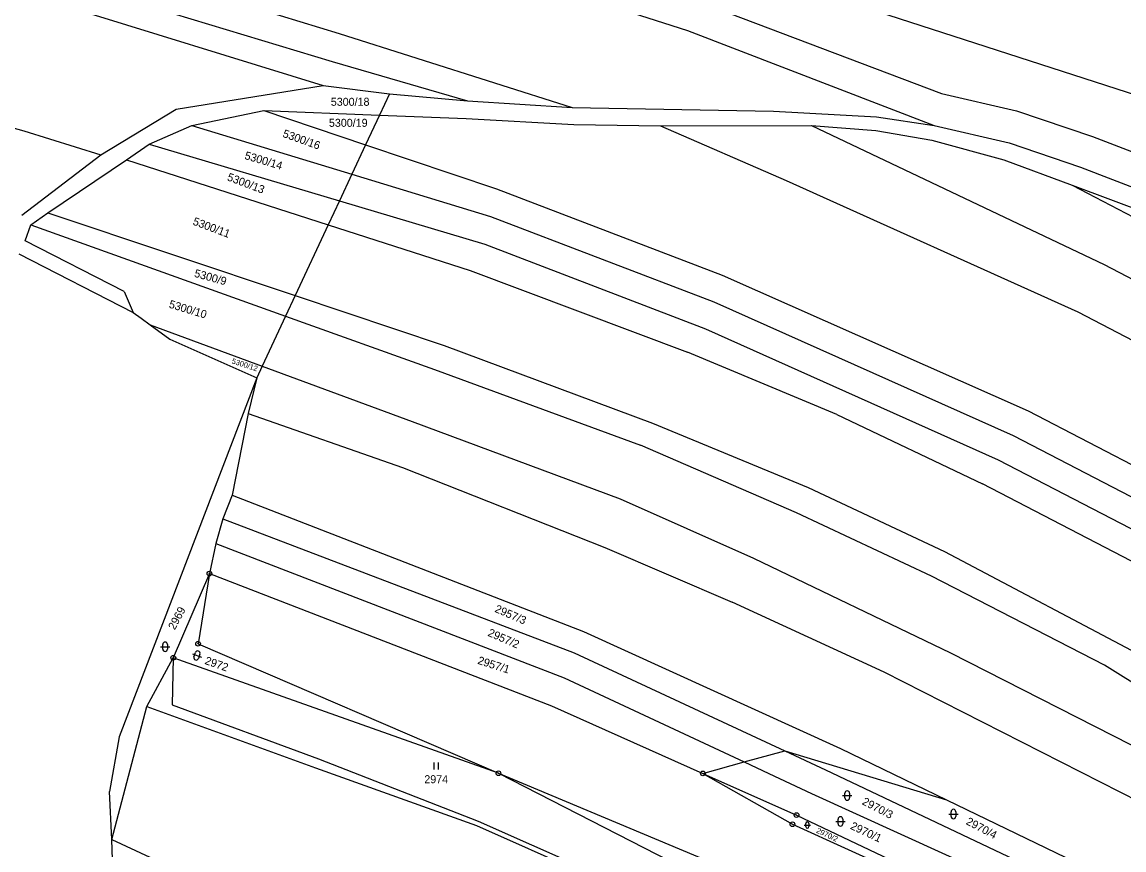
# Model space of a CAD drawing. Extents: x -593183 to -588034, y -1130415 to -1124994.
# Drawn here: x -592062.6 to -591828.4, y -1126670.9 to -1126494.9 of the extents above; entities that cross this region are included whole.
import ezdxf

# ---------------------------------------------------------------- set-up
doc = ezdxf.new("R2010")
doc.units = 0
for name, color, linetype in [('Vrstva 1', 7, 'Continuous'), ('Vrstva 13', 7, 'Continuous'), ('Vrstva 18', 7, 'Continuous'), ('Vrstva 24', 7, 'Continuous'), ('Vrstva 25', 7, 'Continuous')]:
    doc.layers.add(name, color=color, linetype=linetype)

msp = doc.modelspace()

# ---------------------------------------------------------------- linework, layer by layer
at = {"layer": 'Vrstva 1'}
for p, q in [((-592026.16, -1126445.46), (-591731.35, -1126541.08)), ((-592050.06, -1126480.51), (-591995.19, -1126497.28)), ((-591973.67, -1126479.8), (-591921.18, -1126496.67)), ((-592052.36, -1126486.38), (-591996.64, -1126503.29)), ((-592054.6, -1126491.07), (-591998.54, -1126508.38)), ((-591920.96, -1126489.67), (-591867.2, -1126510.03)), ((-591995.19, -1126497.28), (-591945.63, -1126513.06)), ((-591921.18, -1126496.67), (-591868.77, -1126516.84)), ((-592115.2, -1126503.45), (-592062.17, -1126517.99)), ((-591996.64, -1126503.29), (-591967.9, -1126511.65)), ((-592029.8, -1126513.38), (-591998.54, -1126508.38)), ((-591998.54, -1126508.38), (-591984.51, -1126510.15)), ((-591867.2, -1126510.03), (-591851.25, -1126513.71)), ((-591984.51, -1126510.15), (-591986.61, -1126514.64)), ((-591984.51, -1126510.15), (-591967.9, -1126511.65)), ((-591967.9, -1126511.65), (-591945.63, -1126513.06)), ((-592045.83, -1126523.09), (-592029.8, -1126513.38)), ((-592026.45, -1126516.86), (-592011.16, -1126513.69)), ((-592011.16, -1126513.69), (-591989.56, -1126520.95)), ((-592011.16, -1126513.69), (-591986.61, -1126514.64)), ((-591986.61, -1126514.64), (-591989.56, -1126520.95)), ((-591986.61, -1126514.64), (-591968.21, -1126515.36)), ((-591945.63, -1126513.06), (-591902.88, -1126513.8)), ((-591902.88, -1126513.8), (-591880.99, -1126515.01)), ((-591851.25, -1126513.71), (-591835.09, -1126519.18)), ((-592035.56, -1126520.82), (-592026.45, -1126516.86)), ((-592026.45, -1126516.86), (-591992.48, -1126527.21)), ((-591968.21, -1126515.36), (-591945.28, -1126516.62)), ((-591945.28, -1126516.62), (-591926.88, -1126516.94)), ((-591926.88, -1126516.94), (-591894.79, -1126516.84)), ((-591926.88, -1126516.94), (-591900.17, -1126528.53)), ((-591894.79, -1126516.84), (-591832.61, -1126546.43)), ((-591894.79, -1126516.84), (-591881.16, -1126517.94)), ((-591880.99, -1126515.01), (-591868.77, -1126516.84)), ((-591868.77, -1126516.84), (-591852.82, -1126520.52)), ((-592062.17, -1126517.99), (-592045.83, -1126523.09)), ((-591881.16, -1126517.94), (-591869.23, -1126520)), ((-591835.09, -1126519.18), (-591734.26, -1126558.46)), ((-592040.39, -1126524.16), (-592035.56, -1126520.82)), ((-592035.56, -1126520.82), (-591995.13, -1126532.88)), ((-591989.56, -1126520.95), (-591992.48, -1126527.21)), ((-591989.56, -1126520.95), (-591961.75, -1126530.29)), ((-591869.23, -1126520), (-591853.93, -1126524.15)), ((-591852.82, -1126520.52), (-591837.62, -1126525.71)), ((-592062.58, -1126535.9), (-592045.83, -1126523.09)), ((-592057.04, -1126535.41), (-592040.39, -1126524.16)), ((-592040.39, -1126524.16), (-591997.5, -1126537.96)), ((-591853.93, -1126524.15), (-591839.39, -1126529.55)), ((-591837.62, -1126525.71), (-591735.41, -1126565.35)), ((-591992.48, -1126527.21), (-591995.13, -1126532.88)), ((-591992.48, -1126527.21), (-591963, -1126536.19)), ((-591900.17, -1126528.53), (-591838.23, -1126556.5)), ((-591961.75, -1126530.29), (-591913.77, -1126548.67)), ((-591839.39, -1126529.55), (-591767.52, -1126567.29)), ((-591839.39, -1126529.55), (-591764.6, -1126557.47)), ((-591995.13, -1126532.88), (-591997.5, -1126537.96)), ((-591995.13, -1126532.88), (-591964.24, -1126542.09)), ((-592060.68, -1126538), (-592057.04, -1126535.41)), ((-592057.04, -1126535.41), (-592004.52, -1126552.98)), ((-592061.88, -1126541.38), (-592060.68, -1126538)), ((-592060.68, -1126538), (-592006.59, -1126557.39)), ((-591997.5, -1126537.96), (-592004.52, -1126552.98)), ((-591997.5, -1126537.96), (-591967.36, -1126547.66)), ((-591963, -1126536.19), (-591915.55, -1126554.37)), ((-592040.83, -1126552.16), (-592061.88, -1126541.38)), ((-591964.24, -1126542.09), (-591917.32, -1126560.06)), ((-591832.61, -1126546.43), (-591722.76, -1126603.56)), ((-591967.36, -1126547.66), (-591921.19, -1126565.05)), ((-591913.77, -1126548.67), (-591848.78, -1126577.51)), ((-592040.83, -1126552.16), (-592038.96, -1126556.58)), ((-592004.52, -1126552.98), (-592006.59, -1126557.39)), ((-592004.52, -1126552.98), (-591972.83, -1126563.59)), ((-591915.55, -1126554.37), (-591851.97, -1126582.73)), ((-591838.23, -1126556.5), (-591737.69, -1126608.75)), ((-592035.3, -1126559.25), (-592011.54, -1126568.01)), ((-592006.59, -1126557.39), (-592011.54, -1126568.01)), ((-592006.59, -1126557.39), (-591974.94, -1126568.74)), ((-591917.32, -1126560.06), (-591855.15, -1126587.95)), ((-591972.83, -1126563.59), (-591928.63, -1126580.11)), ((-591889.46, -1126578.27), (-591921.19, -1126565.05)), ((-592011.54, -1126568.01), (-592012.7, -1126570.48)), ((-592011.54, -1126568.01), (-591979.69, -1126579.75)), ((-592012.7, -1126570.48), (-592014.52, -1126578.11)), ((-591974.94, -1126568.74), (-591931.18, -1126584.83)), ((-591848.78, -1126577.51), (-591738.52, -1126634.99)), ((-592014.52, -1126578.11), (-592017.89, -1126595.46)), ((-592014.52, -1126578.11), (-591981.68, -1126589.57)), ((-591979.69, -1126579.75), (-591935.47, -1126596.2)), ((-591928.63, -1126580.11), (-591895.55, -1126593.84)), ((-591889.46, -1126578.27), (-591858.5, -1126593.05)), ((-591898.01, -1126599.19), (-591931.18, -1126584.83)), ((-591851.97, -1126582.73), (-591741.41, -1126640.16)), ((-591981.68, -1126589.57), (-591938.75, -1126606.56)), ((-591855.15, -1126587.95), (-591744.29, -1126645.33)), ((-591895.55, -1126593.84), (-591866.54, -1126607.43)), ((-591747.31, -1126650.69), (-591858.5, -1126593.05)), ((-592017.89, -1126595.46), (-592019.89, -1126600.46)), ((-592017.89, -1126595.46), (-591943.29, -1126624.43)), ((-591935.47, -1126596.2), (-591907.14, -1126608.81)), ((-592019.89, -1126600.46), (-592021.35, -1126605.71)), ((-592019.89, -1126600.46), (-591945.25, -1126628.93)), ((-591869.34, -1126612.62), (-591898.01, -1126599.19)), ((-592021.35, -1126605.71), (-592022.75, -1126612.12)), ((-592021.35, -1126605.71), (-591947.36, -1126634.26)), ((-591938.75, -1126606.56), (-591911.66, -1126618.15)), ((-591866.54, -1126607.43), (-591756.69, -1126665.58)), ((-591907.14, -1126608.81), (-591865.26, -1126628.96)), ((-592022.75, -1126612.12), (-592030.41, -1126629.99)), ((-592022.75, -1126612.12), (-592025.15, -1126627.01)), ((-592022.75, -1126612.12), (-591950.07, -1126640.23)), ((-591832.57, -1126631.56), (-591869.34, -1126612.62)), ((-591879.34, -1126633.07), (-591911.66, -1126618.15)), ((-591943.29, -1126624.43), (-591888.63, -1126649.31)), ((-592025.15, -1126627.01), (-591961.32, -1126654.55)), ((-591945.25, -1126628.93), (-591900.51, -1126649.76)), ((-591865.26, -1126628.96), (-591818.06, -1126653)), ((-592036.02, -1126640.39), (-592030.41, -1126629.99)), ((-592030.41, -1126629.99), (-592030.64, -1126640.03)), ((-591961.32, -1126654.55), (-592030.41, -1126629.99)), ((-591812.66, -1126644.03), (-591832.57, -1126631.56)), ((-591825.07, -1126660.72), (-591879.34, -1126633.07)), ((-591947.36, -1126634.26), (-591909.15, -1126652.15)), ((-592043.5, -1126668.65), (-592036.02, -1126640.39)), ((-592036.02, -1126640.39), (-592000.23, -1126653.38)), ((-592030.64, -1126640.03), (-591999.56, -1126651.5)), ((-591950.07, -1126640.23), (-591917.9, -1126654.57)), ((-591909.15, -1126652.15), (-591900.51, -1126649.76)), ((-591900.51, -1126649.76), (-591891.81, -1126653.81)), ((-591900.51, -1126649.76), (-591866.12, -1126660.19)), ((-591888.63, -1126649.31), (-591866.12, -1126660.19)), ((-591999.56, -1126651.5), (-591965.63, -1126664.73)), ((-591917.9, -1126654.57), (-591909.15, -1126652.15)), ((-591909.15, -1126652.15), (-591903.86, -1126654.63)), ((-592000.23, -1126653.38), (-591965.97, -1126665.67)), ((-591961.32, -1126654.55), (-591916.81, -1126673.13)), ((-591961.32, -1126654.55), (-591914.09, -1126678.7)), ((-591917.9, -1126654.57), (-591898.85, -1126665.37)), ((-591917.9, -1126654.57), (-591897.99, -1126663.45)), ((-591903.86, -1126654.63), (-591894.8, -1126658.87)), ((-591891.81, -1126653.81), (-591843.6, -1126676.66)), ((-591894.8, -1126658.87), (-591846.24, -1126680.91)), ((-591866.12, -1126660.19), (-591840.74, -1126672.46)), ((-591897.99, -1126663.45), (-591849.68, -1126686.36)), ((-591965.97, -1126665.67), (-591943.4, -1126675.71)), ((-591965.63, -1126664.73), (-591942.99, -1126674.8)), ((-591898.85, -1126665.37), (-591849.36, -1126687.83)), ((-592043.5, -1126668.65), (-592021.2, -1126678.92))]:
    msp.add_line(p, q, dxfattribs=at)
at = {"layer": 'Vrstva 13'}
for p, q in [((-592063.21, -1126544.16), (-592038.96, -1126556.58)), ((-592038.96, -1126556.58), (-592037.25, -1126557.83)), ((-592037.25, -1126557.83), (-592035.3, -1126559.25)), ((-592035.3, -1126559.25), (-592031.17, -1126562.27)), ((-592031.17, -1126562.27), (-592012.7, -1126570.48)), ((-592012.7, -1126570.48), (-592041.95, -1126646.77)), ((-592041.95, -1126646.77), (-592043.99, -1126658.42)), ((-592043.5, -1126668.65), (-592043.99, -1126658.42)), ((-592043.3, -1126672.95), (-592043.5, -1126668.65))]:
    msp.add_line(p, q, dxfattribs=at)
at = {"layer": 'Vrstva 24'}
for centre, radius in [((-592022.75, -1126612.12), 0.5), ((-592022.75, -1126612.12), 0.0327), ((-592025.15, -1126627.01), 0.5), ((-592025.15, -1126627.01), 0.0327), ((-592030.41, -1126629.99), 0.5), ((-592030.41, -1126629.99), 0.0327), ((-591961.32, -1126654.55), 0.5), ((-591961.32, -1126654.55), 0.0327), ((-591917.9, -1126654.57), 0.5), ((-591917.9, -1126654.57), 0.0327), ((-591897.99, -1126663.45), 0.5), ((-591897.99, -1126663.45), 0.0327), ((-591898.85, -1126665.37), 0.5), ((-591898.85, -1126665.37), 0.0327)]:
    msp.add_circle(centre, radius, dxfattribs=at)
at = {"layer": 'Vrstva 25'}
for p, q in [((-592032.66, -1126628.15), (-592032.66, -1126627.15)), ((-592031.66, -1126627.15), (-592031.66, -1126628.15)), ((-592033.16, -1126627.65), (-592031.16, -1126627.65)), ((-592026.34, -1126629.19), (-592024.45, -1126629.84)), ((-592026.03, -1126629.82), (-592025.7, -1126628.88)), ((-592024.76, -1126629.21), (-592025.08, -1126630.15)), ((-591975.07, -1126652.23), (-591975.07, -1126653.73)), ((-591974.05, -1126653.73), (-591974.05, -1126652.23)), ((-591888.22, -1126659.28), (-591886.22, -1126659.28)), ((-591887.72, -1126659.78), (-591887.72, -1126658.78)), ((-591886.72, -1126658.78), (-591886.72, -1126659.78)), ((-591889.15, -1126665.29), (-591889.15, -1126664.29)), ((-591888.15, -1126664.29), (-591888.15, -1126665.29)), ((-591865.65, -1126663.21), (-591863.65, -1126663.21)), ((-591865.15, -1126663.71), (-591865.15, -1126662.71)), ((-591864.15, -1126662.71), (-591864.15, -1126663.71)), ((-591896.38, -1126665.55), (-591895.04, -1126665.55)), ((-591896.05, -1126665.89), (-591896.05, -1126665.22)), ((-591895.38, -1126665.22), (-591895.38, -1126665.89)), ((-591889.65, -1126664.79), (-591887.65, -1126664.79))]:
    msp.add_line(p, q, dxfattribs=at)
for centre, radius, start, end in [((-592032.16, -1126627.15), 0.5, 90, 180), ((-592032.16, -1126627.15), 0.5, 0, 90), ((-592032.16, -1126628.15), 0.5, 180, 270), ((-592032.16, -1126628.15), 0.5, 270, 0), ((-592025.23, -1126629.04), 0.5, 70.8504, 160.8504), ((-592025.23, -1126629.04), 0.5, 340.8504, 70.8504), ((-592025.56, -1126629.99), 0.5, 160.8504, 250.8504), ((-592025.56, -1126629.99), 0.5, 250.8504, 340.8504), ((-591887.22, -1126658.78), 0.5, 90, 180), ((-591887.22, -1126659.78), 0.5, 180, 270), ((-591887.22, -1126658.78), 0.5, 0, 90), ((-591887.22, -1126659.78), 0.5, 270, 0), ((-591864.65, -1126662.71), 0.5, 90, 180), ((-591864.65, -1126662.71), 0.5, 0, 90), ((-591888.65, -1126664.29), 0.5, 90, 180), ((-591888.65, -1126664.29), 0.5, 0, 90), ((-591864.65, -1126663.71), 0.5, 180, 270), ((-591864.65, -1126663.71), 0.5, 270, 0), ((-591895.71, -1126665.22), 0.335, 90, 180), ((-591895.71, -1126665.89), 0.335, 180, 270), ((-591895.71, -1126665.22), 0.335, 0, 90), ((-591895.71, -1126665.89), 0.335, 270, 0), ((-591888.65, -1126665.29), 0.5, 180, 270), ((-591888.65, -1126665.29), 0.5, 270, 0)]:
    msp.add_arc(centre, radius, start, end, dxfattribs=at)

# ---------------------------------------------------------------- texts
at = {"layer": 'Vrstva 18'}
for s, p in [('5300/18', (-591996.95, -1126512.67)), ('5300/19', (-591997.35, -1126517.14)), ('2974', (-591977.08, -1126656.66))]:
    msp.add_text(s, height=1.7, dxfattribs=at).set_placement(p)
for s, height, rotation, p in [('5300/16', 1.7, 340.4108, (-592007.31, -1126519.25)), ('5300/14', 1.7, 343.5034, (-592015.4, -1126523.95)), ('5300/13', 1.7, 339.2157, (-592019.11, -1126528.47)), ('5300/11', 1.7, 339.455, (-592026.41, -1126537.89)), ('5300/9', 1.7, 344.6238, (-592026.08, -1126549)), ('5300/10', 1.7, 343.264, (-592031.48, -1126555.54)), ('5300/12', 1.14, 342.0481, (-592018.11, -1126567.39)), ('2969', 1.7, 61.9314, (-592030.11, -1126624.21)), ('2957/3', 1.7, 336.5735, (-591962.26, -1126620.2)), ('2957/2', 1.7, 336.3923, (-591963.73, -1126625.28)), ('2972', 1.7, 340.8503, (-592023.86, -1126631.28)), ('2957/1', 1.7, 342.1895, (-591965.88, -1126631.25)), ('2970/3', 1.7, 332.5222, (-591884.22, -1126661.08)), ('2970/4', 1.7, 331.9275, (-591862.13, -1126665.3)), ('2970/2', 1.14, 335.1214, (-591893.9, -1126667.12)), ('2970/1', 1.7, 334.6444, (-591886.7, -1126666.31))]:
    msp.add_text(s, height=height, rotation=rotation, dxfattribs=at).set_placement(p)

doc.saveas('drawing.dxf')
